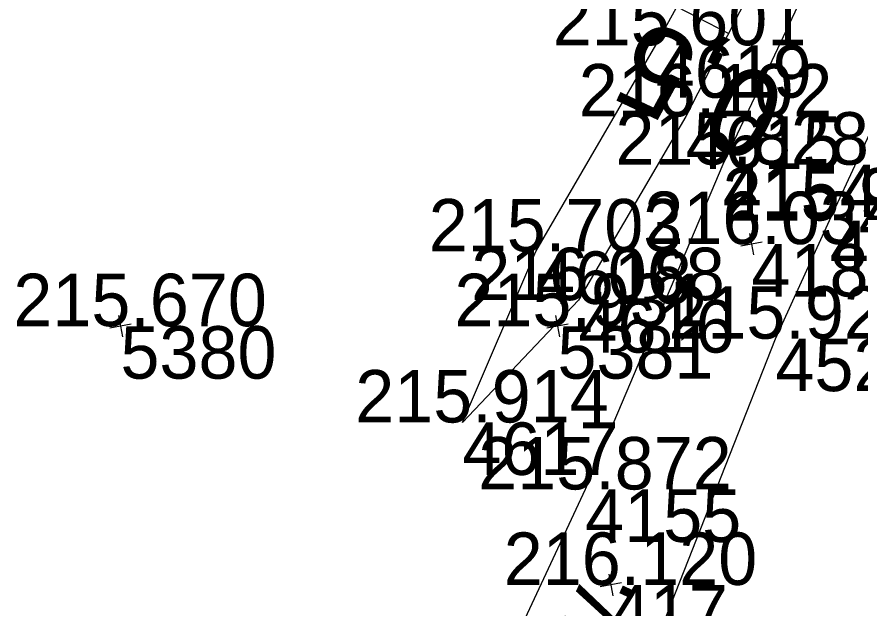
# Model space of a CAD drawing. Extents: x -556590 to -554855, y -1137918 to -1135717.
# Drawn here: x -556472.37 to -556453.07, y -1135786.45 to -1135772.92 of the extents above; entities that cross this region are included whole.
import ezdxf

# ---------------------------------------------------------------- set-up
doc = ezdxf.new("R2010")
doc.units = 0
for name, color, linetype in [('Vrstva 48', 7, 'Continuous'), ('Vrstva 49', 7, 'Continuous'), ('Vrstva 51', 7, 'Continuous'), ('Vrstva 60', 7, 'Continuous'), ('Vrstva 61', 7, 'Continuous')]:
    doc.layers.add(name, color=color, linetype=linetype)

msp = doc.modelspace()

# ---------------------------------------------------------------- linework, layer by layer
at = {"layer": 'Vrstva 48'}
msp.add_line((-556456.087, -1135773.302), (-556457.268, -1135772.695), dxfattribs=at)
at = {"layer": 'Vrstva 49'}
for p, q in [((-556455.607, -1135777.876), (-556455.513, -1135778.368)), ((-556455.314, -1135778.075), (-556455.806, -1135778.169)), ((-556470.047, -1135779.754), (-556469.953, -1135780.246)), ((-556460.047, -1135779.754), (-556459.953, -1135780.246)), ((-556469.754, -1135779.953), (-556470.246, -1135780.047)), ((-556459.754, -1135779.953), (-556460.246, -1135780.047)), ((-556458.825, -1135785.673), (-556458.731, -1135786.165)), ((-556458.532, -1135785.872), (-556459.024, -1135785.966))]:
    msp.add_line(p, q, dxfattribs=at)
for points in [[(-556462.176, -1135782.203), (-556460.493, -1135778.29), (-556457.75, -1135773.573), (-556453.485, -1135765.799)], [(-556452.555, -1135766.432), (-556457.064, -1135775.203), (-556459.518, -1135779.404), (-556462.176, -1135782.203)]]:
    msp.add_lwpolyline(points, dxfattribs=at)
at = {"layer": 'Vrstva 51'}
msp.add_lwpolyline([(-556445.54, -1135756.137), (-556450.048, -1135762.754), (-556451.807, -1135766.966), (-556456.219, -1135776.305), (-556459.365, -1135783.735), (-556461.698, -1135788.741), (-556462.943, -1135791.573), (-556464.002, -1135793.51), (-556465.359, -1135795.805), (-556466.521, -1135797.535), (-556463.103, -1135799.556), (-556463.142, -1135798.233), (-556461.088, -1135794.653), (-556458.145, -1135788.25), (-556455.011, -1135780.286), (-556453.772, -1135777.583), (-556449.7, -1135768.789), (-556447.521, -1135764.345), (-556442.822, -1135758.037)], dxfattribs=at)
at = {"layer": 'Vrstva 60'}
for p, q in [((-556457.75, -1135773.573), (-556457.75, -1135773.573)), ((-556457.064, -1135775.203), (-556457.064, -1135775.203)), ((-556456.219, -1135776.305), (-556456.219, -1135776.305)), ((-556453.772, -1135777.583), (-556453.772, -1135777.583)), ((-556455.56, -1135778.122), (-556455.56, -1135778.122)), ((-556460.493, -1135778.29), (-556460.493, -1135778.29)), ((-556459.518, -1135779.404), (-556459.518, -1135779.404)), ((-556470, -1135780), (-556470, -1135780)), ((-556460, -1135780), (-556460, -1135780)), ((-556455.011, -1135780.286), (-556455.011, -1135780.286)), ((-556462.176, -1135782.203), (-556462.176, -1135782.203)), ((-556459.365, -1135783.735), (-556459.365, -1135783.735)), ((-556458.778, -1135785.919), (-556458.778, -1135785.919))]:
    msp.add_line(p, q, dxfattribs=at)

# ---------------------------------------------------------------- texts
at = {"layer": 'Vrstva 48'}
msp.add_text('0,5', height=2, rotation=154.7738, dxfattribs=at).set_placement((-556454.634, -1135774.52))
at = {"layer": 'Vrstva 51'}
msp.add_text('nezpev.', height=1.5, rotation=65.3151, dxfattribs=at).set_placement((-556461.151, -1135792.247))
at = {"layer": 'Vrstva 60'}
for s, p in [('4619', (-556457.75, -1135774.773)), ('4615', (-556457.064, -1135776.403)), ('4154', (-556456.219, -1135777.505)), ('4530', (-556453.772, -1135778.783)), ('418', (-556455.56, -1135779.322)), ('4618', (-556460.493, -1135779.49)), ('4616', (-556459.518, -1135780.604)), ('5380', (-556470, -1135781.2)), ('5381', (-556460, -1135781.2)), ('4529', (-556455.011, -1135781.486)), ('4617', (-556462.176, -1135783.403)), ('4155', (-556459.365, -1135784.935)), ('417', (-556458.778, -1135787.119))]:
    msp.add_text(s, height=1.2, dxfattribs=at).set_placement(p)
at = {"layer": 'Vrstva 61'}
for s, p in [('215.601', (-556460.107, -1135773.573)), ('216.102', (-556459.512, -1135775.203)), ('215.828', (-556458.673, -1135776.305)), ('215.912', (-556456.22, -1135777.583)), ('216.034', (-556458.011, -1135778.122)), ('215.703', (-556462.945, -1135778.29)), ('216.068', (-556461.972, -1135779.404)), ('215.670', (-556472.451, -1135780)), ('215.931', (-556462.357, -1135780)), ('215.924', (-556457.462, -1135780.286)), ('215.914', (-556464.627, -1135782.203)), ('215.872', (-556461.813, -1135783.735)), ('216.120', (-556461.229, -1135785.919))]:
    msp.add_text(s, height=1.2, dxfattribs=at).set_placement(p)

doc.saveas('drawing.dxf')
